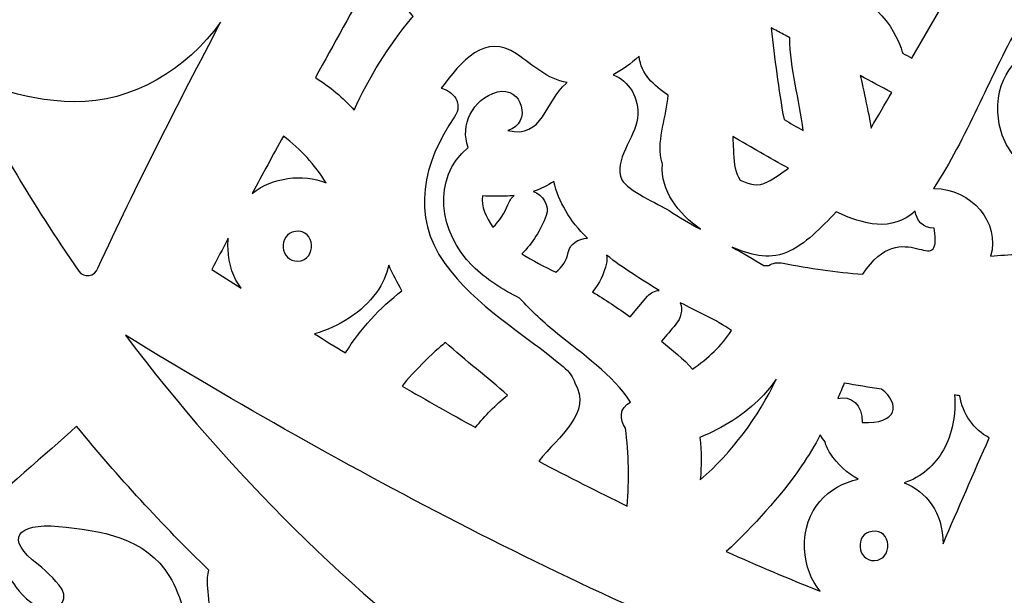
# Model space of a CAD drawing. Header units: millimetres. Extents: x -482 to 545, y -423 to 387.
# Tile 278 of 487: x 347 to 382, y 144 to 164. Entities that reach past the tile are written whole.
import ezdxf

# ---------------------------------------------------------------- set-up
doc = ezdxf.new("R2010")
doc.units = ezdxf.units.MM
doc.header["$MEASUREMENT"] = 0
doc.layers.add('Layer 1', color=7, linetype='Continuous')

msp = doc.modelspace()

# ---------------------------------------------------------------- linework, layer by layer
at = {"layer": 'Layer 1'}
for points, knots in [([(533.7913, 247.7796), (526.499, 265.0213), (516.0589, 280.5054), (502.762, 293.8027), (502.762, 293.8027), (489.4651, 307.0992), (473.981, 317.5393), (456.7393, 324.8316), (456.7393, 324.8316), (438.8884, 332.3821), (419.9266, 336.2104), (400.3806, 336.2104), (400.3806, 336.2104), (380.8342, 336.2104), (361.8724, 332.3821), (344.0219, 324.8316), (344.0219, 324.8316), (326.7806, 317.5393), (311.2961, 307.0992), (297.9992, 293.8027), (297.9992, 293.8027), (284.7023, 280.5054), (274.2625, 265.0213), (266.9699, 247.7796), (266.9699, 247.7796), (259.4194, 229.9291), (255.5914, 210.9673), (255.5914, 191.4209), (255.5914, 191.4209), (255.5914, 171.8749), (259.4194, 152.9128), (266.9699, 135.0622), (266.9699, 135.0622), (274.2625, 117.8205), (284.7023, 102.3364), (297.9992, 89.0395), (297.9992, 89.0395), (309.6119, 77.4264), (322.8944, 67.996), (337.5576, 60.9348), (337.5576, 60.9348), (337.5576, 60.9344), (337.5572, 60.9341), (337.5572, 60.9341), (337.5572, 60.9341), (337.5801, 60.9228), (337.6034, 60.9118), (337.6267, 60.9009), (337.6267, 60.9009), (337.6588, 60.8854), (337.6902, 60.8691), (337.722, 60.8536), (337.722, 60.8536), (337.7223, 60.8543), (337.7223, 60.8547), (337.7227, 60.855), (337.7227, 60.855), (338.2487, 60.6024), (338.775, 60.3513), (339.3045, 60.105), (339.3045, 60.105), (339.1366, 59.9558), (338.9644, 59.8352), (338.83, 59.7646), (338.83, 59.7646), (337.8994, 59.2739), (339.4442, 58.1817), (340.6066, 58.6646), (340.6066, 58.6646), (340.9227, 58.7962), (341.1824, 58.9624), (341.4043, 59.1504), (341.4043, 59.1504), (341.7835, 58.9807), (342.1627, 58.8121), (342.5437, 58.6459), (342.5437, 58.6459), (342.386, 58.5172), (342.2248, 58.3979), (342.0618, 58.2925), (342.0618, 58.2925), (340.776, 57.4606), (341.9535, 56.2379), (343.2465, 57.0743), (343.2465, 57.0743), (343.6504, 57.3357), (344.018, 57.5982), (344.3499, 57.8737), (344.3499, 57.8737), (344.7923, 57.6874), (345.2358, 57.5033), (345.6803, 57.322), (345.6803, 57.322), (344.3697, 56.5667), (345.0467, 54.9118), (346.6303, 55.7038), (346.6303, 55.7038), (347.0974, 55.937), (347.483, 56.1931), (347.8093, 56.4728), (347.8093, 56.4728), (348.2055, 56.3183), (348.6023, 56.1656), (348.9996, 56.0142), (348.9996, 56.0142), (348.8853, 55.9176), (348.7681, 55.8237), (348.6436, 55.7376), (348.6436, 55.7376), (347.1549, 54.7054), (347.6611, 53.3793), (349.0828, 53.9575), (349.0828, 53.9575), (349.8575, 54.2729), (350.5278, 54.7082), (351.0919, 55.2371), (351.0919, 55.2371), (352.2762, 54.8074), (353.465, 54.3936), (354.6585, 53.9963), (354.6585, 53.9963), (355.1435, 52.98), (355.8547, 52.1097), (356.8908, 51.5244), (356.8908, 51.5244), (358.4434, 50.6471), (360.3618, 50.4657), (362.1017, 50.2625), (362.1017, 50.2625), (364.0914, 50.0301), (365.5597, 49.9112), (367.4855, 49.9845), (367.4855, 49.9845), (367.3504, 49.8731), (367.2117, 49.7595), (367.0653, 49.6399), (367.0653, 49.6399), (366.6769, 49.3227), (366.9006, 48.8345), (367.5945, 49.1047), (367.5945, 49.1047), (368.5279, 49.4691), (369.3922, 49.8674), (370.2054, 50.326), (370.2054, 50.326), (371.0291, 50.1528), (371.9044, 50.1108), (372.7549, 50.1299), (372.7549, 50.1299), (372.0374, 49.5834), (371.215, 49.1008), (370.2294, 48.7093), (370.2294, 48.7093), (369.7771, 48.5293), (369.9225, 48.0654), (370.3525, 48.1236), (370.3525, 48.1236), (371.3741, 48.2619), (372.3831, 48.5068), (373.3402, 48.8574), (373.3402, 48.8574), (374.1057, 48.686), (374.9196, 48.6309), (375.7182, 48.6362), (375.7182, 48.6362), (375.1792, 48.3699), (374.5393, 48.1071), (373.7497, 47.8262), (373.7497, 47.8262), (373.44, 47.7084), (373.5321, 47.2025), (373.8877, 47.2484), (373.8877, 47.2484), (375.6798, 47.4802), (377.3968, 47.5557), (378.9049, 48.2132), (378.9049, 48.2132), (379.3593, 48.1459), (379.8143, 48.0813), (380.2698, 48.0178), (380.2698, 48.0178), (379.966, 47.7631), (379.6595, 47.52), (379.3547, 47.2943), (379.3547, 47.2943), (378.8816, 46.944), (379.0132, 46.2006), (379.687, 46.1601), (379.687, 46.1601), (381.1009, 46.0747), (388.0887, 44.8075), (391.5749, 44.7747), (391.5749, 44.7747), (391.5731, 44.4724), (391.8663, 44.1792), (392.1732, 44.4018), (392.1732, 44.4018), (393.717, 45.4693), (394.7037, 46.5876), (395.8082, 47.9935), (395.8082, 47.9935), (395.9222, 47.9257), (396.0382, 47.8633), (396.1582, 47.809), (396.1582, 47.809), (395.4604, 46.7002), (394.6917, 45.8719), (393.6891, 44.9755), (393.6891, 44.9755), (393.2876, 44.6163), (393.8803, 44.0279), (394.2796, 44.3849), (394.2796, 44.3849), (395.3789, 45.3677), (396.2178, 46.2945), (396.9756, 47.5423), (396.9756, 47.5423), (397.093, 47.5165), (397.2112, 47.4943), (397.3312, 47.477), (397.3312, 47.477), (396.9936, 46.4342), (396.367, 45.5551), (395.4869, 44.8731), (395.4869, 44.8731), (395.0621, 44.5444), (395.6572, 43.9577), (396.077, 44.2826), (396.077, 44.2826), (397.1061, 45.0799), (397.8279, 46.1728), (398.1831, 47.417), (398.1831, 47.417), (398.3119, 47.4163), (398.4407, 47.4188), (398.5691, 47.4244), (398.5691, 47.4244), (398.2734, 46.4712), (397.8025, 45.6048), (397.1375, 44.8375), (397.1375, 44.8375), (396.7875, 44.4329), (397.376, 43.8399), (397.728, 44.247), (397.728, 44.247), (398.3475, 44.962), (398.7462, 45.7823), (399.0972, 46.6416), (399.0972, 46.6416), (399.3395, 46.6388), (401.0516, 46.6346), (401.664, 46.6416), (401.664, 46.6416), (402.015, 45.7823), (402.4136, 44.962), (403.0328, 44.247), (403.0328, 44.247), (403.3852, 43.8399), (403.9736, 44.4329), (403.6233, 44.8375), (403.6233, 44.8375), (402.9587, 45.6048), (402.4877, 46.4712), (402.1921, 47.4244), (402.1921, 47.4244), (402.3205, 47.4188), (402.4493, 47.4163), (402.578, 47.417), (402.578, 47.417), (402.9333, 46.1728), (403.6551, 45.0799), (404.6841, 44.2826), (404.6841, 44.2826), (405.1036, 43.9577), (405.6991, 44.5444), (405.2747, 44.8731), (405.2747, 44.8731), (404.3945, 45.5551), (403.7676, 46.4342), (403.43, 47.477), (403.43, 47.477), (403.5499, 47.4943), (403.6681, 47.5165), (403.7856, 47.5423), (403.7856, 47.5423), (404.5434, 46.2945), (405.3823, 45.3677), (406.4815, 44.3849), (406.4815, 44.3849), (406.8809, 44.0279), (407.4735, 44.6163), (407.0717, 44.9755), (407.0717, 44.9755), (406.0698, 45.8719), (405.3008, 46.7002), (404.6026, 47.809), (404.6026, 47.809), (404.7229, 47.8633), (404.839, 47.9257), (404.9533, 47.9935), (404.9533, 47.9935), (406.0575, 46.5876), (407.0442, 45.4693), (408.588, 44.4018), (408.588, 44.4018), (408.8949, 44.1792), (409.188, 44.4724), (409.1863, 44.7747), (409.1863, 44.7747), (412.6724, 44.8075), (419.6599, 46.0747), (421.0742, 46.1601), (421.0742, 46.1601), (421.748, 46.2006), (421.8796, 46.944), (421.4065, 47.2943), (421.4065, 47.2943), (421.1017, 47.52), (420.7951, 47.7631), (420.4914, 48.0178), (420.4914, 48.0178), (420.9468, 48.0813), (421.4023, 48.1459), (421.8566, 48.2132), (421.8566, 48.2132), (423.3644, 47.5557), (425.0814, 47.4802), (426.8735, 47.2484), (426.8735, 47.2484), (427.2291, 47.2025), (427.3212, 47.7084), (427.0114, 47.8262), (427.0114, 47.8262), (426.2223, 48.1071), (425.5816, 48.3699), (425.0429, 48.6362), (425.0429, 48.6362), (425.842, 48.6309), (426.6555, 48.686), (427.421, 48.8574), (427.421, 48.8574), (428.3777, 48.5068), (429.3867, 48.2619), (430.409, 48.1236), (430.409, 48.1236), (430.8391, 48.0654), (430.9841, 48.5293), (430.5314, 48.7093), (430.5314, 48.7093), (429.5461, 49.1008), (428.7238, 49.5834), (428.0063, 50.1299), (428.0063, 50.1299), (428.8568, 50.1108), (429.7324, 50.1528), (430.5561, 50.326), (430.5561, 50.326), (431.3689, 49.8674), (432.2332, 49.4691), (433.1667, 49.1047), (433.1667, 49.1047), (433.8606, 48.8345), (434.0843, 49.3227), (433.6955, 49.6399), (433.6955, 49.6399), (433.5495, 49.7595), (433.4112, 49.8731), (433.2761, 49.9845), (433.2761, 49.9845), (435.2015, 49.9112), (436.6694, 50.0301), (438.6594, 50.2625), (438.6594, 50.2625), (440.3993, 50.4657), (442.3177, 50.6471), (443.8703, 51.5244), (443.8703, 51.5244), (444.9064, 52.1097), (445.6176, 52.98), (446.1027, 53.9963), (446.1027, 53.9963), (447.2958, 54.3936), (448.485, 54.8074), (449.6693, 55.2371), (449.6693, 55.2371), (450.2334, 54.7082), (450.9037, 54.2729), (451.6787, 53.9575), (451.6787, 53.9575), (453.1, 53.3793), (453.6063, 54.7054), (452.1172, 55.7376), (452.1172, 55.7376), (451.993, 55.8237), (451.8756, 55.9176), (451.7616, 56.0142), (451.7616, 56.0142), (452.1588, 56.1656), (452.5557, 56.3183), (452.9519, 56.4728), (452.9519, 56.4728), (453.2782, 56.1931), (453.6641, 55.937), (454.1309, 55.7038), (454.1309, 55.7038), (455.7141, 54.9118), (456.3915, 56.5667), (455.0809, 57.322), (455.0809, 57.322), (455.525, 57.5033), (455.9685, 57.6874), (456.4116, 57.8737), (456.4116, 57.8737), (456.7432, 57.5982), (457.1108, 57.3357), (457.5151, 57.0743), (457.5151, 57.0743), (458.8076, 56.2379), (459.9856, 57.4606), (458.6993, 58.2925), (458.6993, 58.2925), (458.5364, 58.3979), (458.3751, 58.5172), (458.2174, 58.6459), (458.2174, 58.6459), (458.5984, 58.8121), (458.9777, 58.9807), (459.3566, 59.1504), (459.3566, 59.1504), (459.5788, 58.9624), (459.8388, 58.7962), (460.1542, 58.6646), (460.1542, 58.6646), (461.3169, 58.1817), (462.8618, 59.2739), (461.9308, 59.7646), (461.9308, 59.7646), (461.7964, 59.8352), (461.6246, 59.9558), (461.457, 60.105), (461.457, 60.105), (476.8138, 67.2502), (490.6896, 76.9671), (502.762, 89.0395), (502.762, 89.0395), (516.0589, 102.3364), (526.499, 117.8205), (533.7913, 135.0622), (533.7913, 135.0622), (541.3418, 152.9128), (545.1698, 171.8749), (545.1698, 191.4209), (545.1698, 191.4209), (545.1698, 210.9673), (541.3418, 229.9291), (533.7913, 247.7796)], [0, 0, 0, 0, 0.0086957, 0.0086957, 0.0086957, 0.0086957, 0.0173913, 0.0173913, 0.0173913, 0.0173913, 0.026087, 0.026087, 0.026087, 0.026087, 0.0347826, 0.0347826, 0.0347826, 0.0347826, 0.0434783, 0.0434783, 0.0434783, 0.0434783, 0.0521739, 0.0521739, 0.0521739, 0.0521739, 0.0608696, 0.0608696, 0.0608696, 0.0608696, 0.0695652, 0.0695652, 0.0695652, 0.0695652, 0.0782609, 0.0782609, 0.0782609, 0.0782609, 0.0869565, 0.0869565, 0.0869565, 0.0869565, 0.0956522, 0.0956522, 0.0956522, 0.0956522, 0.1043478, 0.1043478, 0.1043478, 0.1043478, 0.1130435, 0.1130435, 0.1130435, 0.1130435, 0.1217391, 0.1217391, 0.1217391, 0.1217391, 0.1304348, 0.1304348, 0.1304348, 0.1304348, 0.1391304, 0.1391304, 0.1391304, 0.1391304, 0.1478261, 0.1478261, 0.1478261, 0.1478261, 0.1565217, 0.1565217, 0.1565217, 0.1565217, 0.1652174, 0.1652174, 0.1652174, 0.1652174, 0.173913, 0.173913, 0.173913, 0.173913, 0.1826087, 0.1826087, 0.1826087, 0.1826087, 0.1913043, 0.1913043, 0.1913043, 0.1913043, 0.2, 0.2, 0.2, 0.2, 0.2086957, 0.2086957, 0.2086957, 0.2086957, 0.2173913, 0.2173913, 0.2173913, 0.2173913, 0.226087, 0.226087, 0.226087, 0.226087, 0.2347826, 0.2347826, 0.2347826, 0.2347826, 0.2434783, 0.2434783, 0.2434783, 0.2434783, 0.2521739, 0.2521739, 0.2521739, 0.2521739, 0.2608696, 0.2608696, 0.2608696, 0.2608696, 0.2695652, 0.2695652, 0.2695652, 0.2695652, 0.2782609, 0.2782609, 0.2782609, 0.2782609, 0.2869565, 0.2869565, 0.2869565, 0.2869565, 0.2956522, 0.2956522, 0.2956522, 0.2956522, 0.3043478, 0.3043478, 0.3043478, 0.3043478, 0.3130435, 0.3130435, 0.3130435, 0.3130435, 0.3217391, 0.3217391, 0.3217391, 0.3217391, 0.3304348, 0.3304348, 0.3304348, 0.3304348, 0.3391304, 0.3391304, 0.3391304, 0.3391304, 0.3478261, 0.3478261, 0.3478261, 0.3478261, 0.3565217, 0.3565217, 0.3565217, 0.3565217, 0.3652174, 0.3652174, 0.3652174, 0.3652174, 0.373913, 0.373913, 0.373913, 0.373913, 0.3826087, 0.3826087, 0.3826087, 0.3826087, 0.3913043, 0.3913043, 0.3913043, 0.3913043, 0.4, 0.4, 0.4, 0.4, 0.4086957, 0.4086957, 0.4086957, 0.4086957, 0.4173913, 0.4173913, 0.4173913, 0.4173913, 0.426087, 0.426087, 0.426087, 0.426087, 0.4347826, 0.4347826, 0.4347826, 0.4347826, 0.4434783, 0.4434783, 0.4434783, 0.4434783, 0.4521739, 0.4521739, 0.4521739, 0.4521739, 0.4608696, 0.4608696, 0.4608696, 0.4608696, 0.4695652, 0.4695652, 0.4695652, 0.4695652, 0.4782609, 0.4782609, 0.4782609, 0.4782609, 0.4869565, 0.4869565, 0.4869565, 0.4869565, 0.4956522, 0.4956522, 0.4956522, 0.4956522, 0.5043478, 0.5043478, 0.5043478, 0.5043478, 0.5130435, 0.5130435, 0.5130435, 0.5130435, 0.5217391, 0.5217391, 0.5217391, 0.5217391, 0.5304348, 0.5304348, 0.5304348, 0.5304348, 0.5391304, 0.5391304, 0.5391304, 0.5391304, 0.5478261, 0.5478261, 0.5478261, 0.5478261, 0.5565217, 0.5565217, 0.5565217, 0.5565217, 0.5652174, 0.5652174, 0.5652174, 0.5652174, 0.573913, 0.573913, 0.573913, 0.573913, 0.5826087, 0.5826087, 0.5826087, 0.5826087, 0.5913043, 0.5913043, 0.5913043, 0.5913043, 0.6, 0.6, 0.6, 0.6, 0.6086957, 0.6086957, 0.6086957, 0.6086957, 0.6173913, 0.6173913, 0.6173913, 0.6173913, 0.626087, 0.626087, 0.626087, 0.626087, 0.6347826, 0.6347826, 0.6347826, 0.6347826, 0.6434783, 0.6434783, 0.6434783, 0.6434783, 0.6521739, 0.6521739, 0.6521739, 0.6521739, 0.6608696, 0.6608696, 0.6608696, 0.6608696, 0.6695652, 0.6695652, 0.6695652, 0.6695652, 0.6782609, 0.6782609, 0.6782609, 0.6782609, 0.6869565, 0.6869565, 0.6869565, 0.6869565, 0.6956522, 0.6956522, 0.6956522, 0.6956522, 0.7043478, 0.7043478, 0.7043478, 0.7043478, 0.7130435, 0.7130435, 0.7130435, 0.7130435, 0.7217391, 0.7217391, 0.7217391, 0.7217391, 0.7304348, 0.7304348, 0.7304348, 0.7304348, 0.7391304, 0.7391304, 0.7391304, 0.7391304, 0.7478261, 0.7478261, 0.7478261, 0.7478261, 0.7565217, 0.7565217, 0.7565217, 0.7565217, 0.7652174, 0.7652174, 0.7652174, 0.7652174, 0.773913, 0.773913, 0.773913, 0.773913, 0.7826087, 0.7826087, 0.7826087, 0.7826087, 0.7913043, 0.7913043, 0.7913043, 0.7913043, 0.8, 0.8, 0.8, 0.8, 0.8086957, 0.8086957, 0.8086957, 0.8086957, 0.8173913, 0.8173913, 0.8173913, 0.8173913, 0.826087, 0.826087, 0.826087, 0.826087, 0.8347826, 0.8347826, 0.8347826, 0.8347826, 0.8434783, 0.8434783, 0.8434783, 0.8434783, 0.8521739, 0.8521739, 0.8521739, 0.8521739, 0.8608696, 0.8608696, 0.8608696, 0.8608696, 0.8695652, 0.8695652, 0.8695652, 0.8695652, 0.8782609, 0.8782609, 0.8782609, 0.8782609, 0.8869565, 0.8869565, 0.8869565, 0.8869565, 0.8956522, 0.8956522, 0.8956522, 0.8956522, 0.9043478, 0.9043478, 0.9043478, 0.9043478, 0.9130435, 0.9130435, 0.9130435, 0.9130435, 0.9217391, 0.9217391, 0.9217391, 0.9217391, 0.9304348, 0.9304348, 0.9304348, 0.9304348, 0.9391304, 0.9391304, 0.9391304, 0.9391304, 0.9478261, 0.9478261, 0.9478261, 0.9478261, 0.9565217, 0.9565217, 0.9565217, 0.9565217, 0.9652174, 0.9652174, 0.9652174, 0.9652174, 0.973913, 0.973913, 0.973913, 0.973913, 0.9826087, 0.9826087, 0.9826087, 0.9826087, 1, 1, 1, 1]), ([(378.8749, 162.9309), (378.7662, 162.9895), (378.6576, 163.0481), (378.5486, 163.1066), (378.5486, 163.1066), (378.5412, 163.1228), (378.0917, 164.9231), (376.3335, 165.3316), (376.3335, 165.3316), (375.9931, 165.4977), (375.6131, 165.5154), (375.2565, 165.4215), (375.2565, 165.4215), (375.0536, 166.4241), (374.1614, 167.2652), (373.1539, 167.4659), (373.1539, 167.4659), (373.0858, 167.4797), (373.0216, 167.4839), (372.9606, 167.4821), (372.9606, 167.4821), (372.7133, 167.5234), (372.4642, 167.5058), (372.2307, 167.432), (372.2307, 167.432), (371.5029, 168.4678), (371.3614, 169.8644), (372.2155, 170.8674), (372.2155, 170.8674), (372.672, 170.5135), (373.1306, 170.1625), (373.5952, 169.8203), (373.5952, 169.8203), (372.8978, 169.355), (373.0121, 168.3087), (373.5585, 167.7583), (373.5585, 167.7583), (374.2581, 167.0538), (375.5436, 167.2715), (375.786, 168.2713), (375.786, 168.2713), (375.9818, 168.1379), (376.1754, 168.0018), (376.3726, 167.8702), (376.3726, 167.8702), (375.574, 166.1416), (377.7802, 164.7386), (379.0139, 166.1895), (379.0139, 166.1895), (379.4457, 165.9267), (379.8803, 165.6685), (380.3178, 165.4148), (380.3178, 165.4148), (380.3178, 165.4148), (378.8749, 162.9309), (378.8749, 162.9309)], [0, 0, 0, 0, 0.0666667, 0.0666667, 0.0666667, 0.0666667, 0.1333333, 0.1333333, 0.1333333, 0.1333333, 0.2, 0.2, 0.2, 0.2, 0.2666667, 0.2666667, 0.2666667, 0.2666667, 0.3333333, 0.3333333, 0.3333333, 0.3333333, 0.4, 0.4, 0.4, 0.4, 0.4666667, 0.4666667, 0.4666667, 0.4666667, 0.5333333, 0.5333333, 0.5333333, 0.5333333, 0.6, 0.6, 0.6, 0.6, 0.6666667, 0.6666667, 0.6666667, 0.6666667, 0.7333333, 0.7333333, 0.7333333, 0.7333333, 0.8, 0.8, 0.8, 0.8, 0.8666667, 0.8666667, 0.8666667, 0.8666667, 1, 1, 1, 1]), ([(358.8488, 161.0573), (358.442, 161.511), (357.9753, 161.9022), (357.4539, 162.2275), (357.4539, 162.2275), (358.1213, 163.4379), (358.7902, 164.6476), (359.4573, 165.8579), (359.4573, 165.8579), (360.0256, 165.4745), (360.5407, 164.9756), (360.9665, 164.4285), (360.9665, 164.4285), (360.9531, 164.4122), (360.9386, 164.3946), (360.9252, 164.3787), (360.9252, 164.3787), (360.075, 163.3645), (359.38, 162.2476), (358.8488, 161.0573)], [0, 0, 0, 0, 0.1666667, 0.1666667, 0.1666667, 0.1666667, 0.3333333, 0.3333333, 0.3333333, 0.3333333, 0.5, 0.5, 0.5, 0.5, 0.6666667, 0.6666667, 0.6666667, 0.6666667, 1, 1, 1, 1]), ([(348.8112, 161.3618), (350.8478, 161.3212), (352.8364, 162.5207), (354.0524, 164.2154), (354.0524, 164.2154), (352.5249, 161.3015), (351.0256, 158.3741), (349.6441, 155.3871), (349.6441, 155.3871), (349.5397, 155.0823), (349.1389, 155.0164), (348.9555, 155.2813), (348.9555, 155.2813), (347.2995, 157.6738), (345.8122, 160.1828), (344.5091, 162.7835), (344.5091, 162.7835), (345.379, 162.0384), (346.7217, 161.4038), (348.8112, 161.3618)], [0, 0, 0, 0, 0.1666667, 0.1666667, 0.1666667, 0.1666667, 0.3333333, 0.3333333, 0.3333333, 0.3333333, 0.5, 0.5, 0.5, 0.5, 0.6666667, 0.6666667, 0.6666667, 0.6666667, 1, 1, 1, 1]), ([(368.595, 149.6369), (368.7128, 148.7062), (368.7287, 147.7721), (368.6602, 146.84), (368.6602, 146.84), (367.5917, 147.3583), (366.5333, 147.898), (365.481, 148.448), (365.481, 148.448), (366.1816, 149.3458), (367.4202, 150.196), (366.7718, 151.2653), (366.7718, 151.2653), (366.7196, 151.4586), (366.5802, 151.6572), (366.3499, 151.8519), (366.3499, 151.8519), (364.9289, 153.051), (363.1996, 154.0198), (362.1042, 155.5522), (362.1042, 155.5522), (360.8677, 157.2823), (361.3295, 159.1753), (362.452, 160.8192), (362.452, 160.8192), (362.7759, 161.2933), (362.4192, 161.7491), (361.979, 161.8447), (361.979, 161.8447), (362.6722, 162.8064), (363.577, 163.8538), (364.6837, 163.0837), (364.6837, 163.0837), (365.3064, 162.6505), (365.772, 162.1841), (366.5012, 162.0515), (366.5012, 162.0515), (366.4878, 162.0412), (366.4744, 162.0335), (366.4617, 162.0225), (366.4617, 162.0225), (365.7304, 161.4009), (365.6277, 160.0096), (364.3733, 160.3317), (364.3733, 160.3317), (365.2591, 160.5793), (364.883, 161.9608), (363.9926, 161.7121), (363.9926, 161.7121), (363.0821, 161.4574), (362.6559, 160.5155), (362.9392, 159.7214), (362.9392, 159.7214), (361.6167, 158.6105), (361.8932, 156.6698), (363.099, 155.4665), (363.099, 155.4665), (363.5894, 154.9772), (364.1789, 154.6248), (364.7888, 154.3045), (364.7888, 154.3045), (365.216, 153.8536), (365.6634, 153.4229), (366.1647, 153.0165), (366.1647, 153.0165), (367.018, 152.3247), (368.143, 151.5468), (368.7763, 150.5752), (368.7763, 150.5752), (368.3664, 150.3689), (368.3731, 149.942), (368.595, 149.6369)], [0, 0, 0, 0, 0.0526316, 0.0526316, 0.0526316, 0.0526316, 0.1052632, 0.1052632, 0.1052632, 0.1052632, 0.1578947, 0.1578947, 0.1578947, 0.1578947, 0.2105263, 0.2105263, 0.2105263, 0.2105263, 0.2631579, 0.2631579, 0.2631579, 0.2631579, 0.3157895, 0.3157895, 0.3157895, 0.3157895, 0.3684211, 0.3684211, 0.3684211, 0.3684211, 0.4210526, 0.4210526, 0.4210526, 0.4210526, 0.4736842, 0.4736842, 0.4736842, 0.4736842, 0.5263158, 0.5263158, 0.5263158, 0.5263158, 0.5789474, 0.5789474, 0.5789474, 0.5789474, 0.6315789, 0.6315789, 0.6315789, 0.6315789, 0.6842105, 0.6842105, 0.6842105, 0.6842105, 0.7368421, 0.7368421, 0.7368421, 0.7368421, 0.7894737, 0.7894737, 0.7894737, 0.7894737, 0.8421053, 0.8421053, 0.8421053, 0.8421053, 0.8947368, 0.8947368, 0.8947368, 0.8947368, 1, 1, 1, 1]), ([(373.8263, 164.0133), (373.9, 163.9745), (373.9762, 163.9371), (374.0485, 163.8983), (374.0485, 163.8983), (374.1978, 163.8182), (374.347, 163.7381), (374.4962, 163.658), (374.4962, 163.658), (374.4969, 162.5538), (374.8465, 161.433), (374.9749, 160.3285), (374.9749, 160.3285), (374.7446, 160.4569), (374.5174, 160.5913), (374.2884, 160.7218), (374.2884, 160.7218), (374.0806, 161.8123), (373.9575, 162.9101), (373.8263, 164.0133)], [0, 0, 0, 0, 0.1666667, 0.1666667, 0.1666667, 0.1666667, 0.3333333, 0.3333333, 0.3333333, 0.3333333, 0.5, 0.5, 0.5, 0.5, 0.6666667, 0.6666667, 0.6666667, 0.6666667, 1, 1, 1, 1]), ([(379.6824, 158.2471), (379.6718, 158.2471), (379.663, 158.2446), (379.6528, 158.2443), (379.6528, 158.2443), (380.8642, 160.0547), (381.6252, 162.1936), (382.7138, 164.0817), (382.7138, 164.0817), (383.1012, 163.8767), (383.4906, 163.6753), (383.8812, 163.4756), (383.8812, 163.4756), (382.8228, 163.2368), (381.9095, 162.3958), (381.9652, 160.9903), (381.9652, 160.9903), (382.076, 158.5314), (384.8312, 157.9889), (386.1915, 159.2578), (386.1915, 159.2578), (385.4972, 157.8008), (384.8157, 156.3379), (384.1461, 154.87), (384.1461, 154.87), (384.0551, 155.1391), (383.8928, 155.3857), (383.6303, 155.5861), (383.6303, 155.5861), (383.056, 156.0246), (382.3639, 155.8468), (381.7081, 155.8196), (381.7081, 155.8196), (382.0728, 157.017), (381.0096, 158.2397), (379.6824, 158.2471)], [0, 0, 0, 0, 0.1, 0.1, 0.1, 0.1, 0.2, 0.2, 0.2, 0.2, 0.3, 0.3, 0.3, 0.3, 0.4, 0.4, 0.4, 0.4, 0.5, 0.5, 0.5, 0.5, 0.6, 0.6, 0.6, 0.6, 0.7, 0.7, 0.7, 0.7, 0.8, 0.8, 0.8, 0.8, 1, 1, 1, 1]), ([(368.4683, 158.5618), (368.13, 159.2416), (368.9544, 160.0875), (369.026, 160.7659), (369.026, 160.7659), (369.1072, 161.5385), (368.7089, 162.1019), (368.1519, 162.3326), (368.1519, 162.3326), (368.4831, 162.5034), (368.7936, 162.7291), (369.0793, 162.9934), (369.0793, 162.9934), (369.164, 162.3333), (369.6039, 161.9604), (370.1228, 161.5936), (370.1228, 161.5936), (370.078, 160.8206), (369.7267, 160.0844), (369.8745, 159.2956), (369.8745, 159.2956), (369.8858, 159.2338), (369.9031, 159.1781), (369.9189, 159.1209), (369.9189, 159.1209), (369.8427, 158.1554), (370.4982, 157.3482), (371.2859, 156.7803), (371.2859, 156.7803), (370.9039, 156.9954), (370.525, 157.2149), (370.1581, 157.4534), (370.1581, 157.4534), (369.7648, 157.6992), (368.6641, 158.1677), (368.4683, 158.5618)], [0, 0, 0, 0, 0.1, 0.1, 0.1, 0.1, 0.2, 0.2, 0.2, 0.2, 0.3, 0.3, 0.3, 0.3, 0.4, 0.4, 0.4, 0.4, 0.5, 0.5, 0.5, 0.5, 0.6, 0.6, 0.6, 0.6, 0.7, 0.7, 0.7, 0.7, 0.8, 0.8, 0.8, 0.8, 1, 1, 1, 1]), ([(377.0228, 162.3016), (377.4003, 162.0987), (377.7781, 161.8962), (378.1559, 161.6934), (378.1559, 161.6934), (377.9086, 161.2683), (377.662, 160.8432), (377.4151, 160.4181), (377.4151, 160.4181), (377.3812, 160.6654), (377.1234, 161.922), (377.0228, 162.3016)], [0, 0, 0, 0, 0.25, 0.25, 0.25, 0.25, 0.5, 0.5, 0.5, 0.5, 1, 1, 1, 1]), ([(355.1869, 158.0718), (355.5566, 158.759), (355.9316, 159.4437), (356.3056, 160.1288), (356.3056, 160.1288), (356.9381, 159.6589), (357.4264, 159.0994), (357.843, 158.4531), (357.843, 158.4531), (356.9812, 158.7854), (355.9204, 158.651), (355.1869, 158.0718)], [0, 0, 0, 0, 0.25, 0.25, 0.25, 0.25, 0.5, 0.5, 0.5, 0.5, 1, 1, 1, 1]), ([(374.4472, 158.9735), (374.2002, 158.7953), (373.9498, 158.6228), (373.6898, 158.4821), (373.6898, 158.4821), (373.3536, 158.3004), (373.0304, 158.3893), (372.7094, 158.5487), (372.7094, 158.5487), (372.5521, 158.8105), (372.4868, 159.1086), (372.4734, 159.5083), (372.4734, 159.5083), (372.467, 159.7094), (372.4565, 159.9108), (372.4459, 160.1122), (372.4459, 160.1122), (373.1059, 159.7214), (373.7748, 159.3439), (374.4472, 158.9735)], [0, 0, 0, 0, 0.1666667, 0.1666667, 0.1666667, 0.1666667, 0.3333333, 0.3333333, 0.3333333, 0.3333333, 0.5, 0.5, 0.5, 0.5, 0.6666667, 0.6666667, 0.6666667, 0.6666667, 1, 1, 1, 1]), ([(365.282, 158.1441), (365.5455, 158.2295), (365.7935, 158.3466), (366.0186, 158.5008), (366.0186, 158.5008), (366.1901, 157.7649), (366.5855, 157.0956), (367.2237, 156.4575), (367.2237, 156.4575), (366.9133, 156.4508), (366.5982, 156.2677), (366.5298, 155.9421), (366.5298, 155.9421), (366.4882, 155.6514), (366.3171, 155.4168), (366.0931, 155.2372), (366.0931, 155.2372), (365.6782, 155.4422), (365.2651, 155.6514), (364.8742, 155.8958), (364.8742, 155.8958), (365.2556, 156.2871), (365.5455, 156.7407), (365.7484, 157.277), (365.7484, 157.277), (365.8807, 157.6266), (365.6143, 158.0312), (365.282, 158.1441)], [0, 0, 0, 0, 0.125, 0.125, 0.125, 0.125, 0.25, 0.25, 0.25, 0.25, 0.375, 0.375, 0.375, 0.375, 0.5, 0.5, 0.5, 0.5, 0.625, 0.625, 0.625, 0.625, 0.75, 0.75, 0.75, 0.75, 1, 1, 1, 1]), ([(364.593, 157.9963), (364.4957, 157.9063), (364.4181, 157.7899), (364.368, 157.6576), (364.368, 157.6576), (364.2611, 157.3747), (364.066, 157.0819), (363.8346, 156.854), (363.8346, 156.854), (363.576, 157.2121), (363.4059, 157.611), (363.4575, 157.9808), (363.4575, 157.9808), (363.7344, 157.9575), (364.0173, 157.9645), (364.2801, 157.9719), (364.2801, 157.9719), (364.3853, 157.9751), (364.4893, 157.985), (364.593, 157.9963)], [0, 0, 0, 0, 0.1666667, 0.1666667, 0.1666667, 0.1666667, 0.3333333, 0.3333333, 0.3333333, 0.3333333, 0.5, 0.5, 0.5, 0.5, 0.6666667, 0.6666667, 0.6666667, 0.6666667, 1, 1, 1, 1]), ([(377.1205, 155.1663), (376.1571, 155.2421), (375.2039, 155.3727), (374.2553, 155.5653), (374.2553, 155.5653), (374.056, 155.6055), (373.8831, 155.5663), (373.743, 155.4827), (373.743, 155.4827), (373.6813, 155.4877), (373.6192, 155.488), (373.5571, 155.4789), (373.5571, 155.4789), (373.1899, 155.7117), (372.8103, 155.9279), (372.4289, 156.141), (372.4289, 156.141), (373.0562, 155.8719), (373.7042, 155.6736), (374.3745, 155.9488), (374.3745, 155.9488), (375.0614, 156.2303), (375.6226, 156.8498), (376.1666, 157.4061), (376.1666, 157.4061), (377.1569, 156.9446), (378.151, 156.6765), (378.9994, 157.4308), (378.9994, 157.4308), (379.04, 157.1108), (379.2665, 156.818), (379.6824, 156.8159), (379.6824, 156.8159), (379.9615, 154.8396), (378.5581, 157.417), (377.1205, 155.1663)], [0, 0, 0, 0, 0.1, 0.1, 0.1, 0.1, 0.2, 0.2, 0.2, 0.2, 0.3, 0.3, 0.3, 0.3, 0.4, 0.4, 0.4, 0.4, 0.5, 0.5, 0.5, 0.5, 0.6, 0.6, 0.6, 0.6, 0.7, 0.7, 0.7, 0.7, 0.8, 0.8, 0.8, 0.8, 1, 1, 1, 1]), ([(356.827, 155.6351), (356.1825, 155.6119), (356.0957, 156.619), (356.7377, 156.7009), (356.7377, 156.7009), (357.4616, 156.812), (357.5227, 155.6619), (356.827, 155.6351)], [0, 0, 0, 0, 0.3333333, 0.3333333, 0.3333333, 0.3333333, 1, 1, 1, 1]), ([(354.3272, 156.4568), (354.3163, 156.3361), (354.312, 156.2112), (354.317, 156.0807), (354.317, 156.0807), (354.3434, 155.5021), (354.5177, 155.0319), (354.7841, 154.6643), (354.7841, 154.6643), (354.4334, 154.8872), (354.0824, 155.1102), (353.7335, 155.3353), (353.7335, 155.3353), (353.9293, 155.7106), (354.1289, 156.0828), (354.3272, 156.4568)], [0, 0, 0, 0, 0.2, 0.2, 0.2, 0.2, 0.4, 0.4, 0.4, 0.4, 0.6, 0.6, 0.6, 0.6, 1, 1, 1, 1]), ([(368.7632, 153.6388), (368.3247, 153.9538), (367.8742, 154.2522), (367.4093, 154.5299), (367.4093, 154.5299), (367.6555, 154.8273), (367.8315, 155.1882), (367.9102, 155.5614), (367.9102, 155.5614), (367.93, 155.656), (367.9314, 155.7551), (367.9173, 155.851), (367.9173, 155.851), (368.5117, 155.3822), (369.1552, 154.9733), (369.8064, 154.5839), (369.8064, 154.5839), (369.6487, 154.5719), (369.4984, 154.5115), (369.3894, 154.3824), (369.3894, 154.3824), (369.3894, 154.3824), (368.7632, 153.6388), (368.7632, 153.6388)], [0, 0, 0, 0, 0.1428571, 0.1428571, 0.1428571, 0.1428571, 0.2857143, 0.2857143, 0.2857143, 0.2857143, 0.4285714, 0.4285714, 0.4285714, 0.4285714, 0.5714286, 0.5714286, 0.5714286, 0.5714286, 0.7142857, 0.7142857, 0.7142857, 0.7142857, 1, 1, 1, 1]), ([(359.6471, 154.5048), (359.8849, 154.828), (360.0136, 155.1571), (360.0881, 155.4951), (360.0881, 155.4951), (360.2345, 155.1709), (360.39, 154.8682), (360.5643, 154.5754), (360.5643, 154.5754), (359.7642, 153.9549), (359.0805, 153.2049), (358.5358, 152.3448), (358.5358, 152.3448), (358.1633, 152.5677), (357.7943, 152.7981), (357.4232, 153.0246), (357.4232, 153.0246), (358.3115, 153.274), (359.1338, 153.8067), (359.6471, 154.5048)], [0, 0, 0, 0, 0.1666667, 0.1666667, 0.1666667, 0.1666667, 0.3333333, 0.3333333, 0.3333333, 0.3333333, 0.5, 0.5, 0.5, 0.5, 0.6666667, 0.6666667, 0.6666667, 0.6666667, 1, 1, 1, 1]), ([(370.4015, 153.3703), (370.5814, 153.5837), (370.6608, 153.8882), (370.5638, 154.1439), (370.5638, 154.1439), (371.1335, 153.8434), (371.8596, 153.5343), (372.3986, 153.1428), (372.3986, 153.1428), (372.0497, 152.5956), (371.5565, 152.1405), (370.9981, 151.7549), (370.9981, 151.7549), (370.6838, 152.1373), (370.2625, 152.4372), (369.8928, 152.766), (369.8928, 152.766), (370.0625, 152.9671), (370.2322, 153.1689), (370.4015, 153.3703)], [0, 0, 0, 0, 0.1666667, 0.1666667, 0.1666667, 0.1666667, 0.3333333, 0.3333333, 0.3333333, 0.3333333, 0.5, 0.5, 0.5, 0.5, 0.6666667, 0.6666667, 0.6666667, 0.6666667, 1, 1, 1, 1]), ([(350.6297, 152.977), (358.6865, 148.0554), (367.0731, 143.6403), (375.8791, 140.2314), (375.8791, 140.2314), (374.1484, 140.1563), (372.4304, 138.9396), (372.3958, 136.6864), (372.3958, 136.6864), (372.4374, 135.8037), (372.7108, 135.0911), (373.1278, 134.5471), (373.1278, 134.5471), (369.908, 136.05), (366.8265, 137.8477), (363.903, 139.9432), (363.903, 139.9432), (363.77, 140.0593), (363.6271, 140.162), (363.4772, 140.2487), (363.4772, 140.2487), (358.7496, 143.7024), (354.4397, 147.9414), (350.6297, 152.977)], [0, 0, 0, 0, 0.1428571, 0.1428571, 0.1428571, 0.1428571, 0.2857143, 0.2857143, 0.2857143, 0.2857143, 0.4285714, 0.4285714, 0.4285714, 0.4285714, 0.5714286, 0.5714286, 0.5714286, 0.5714286, 0.7142857, 0.7142857, 0.7142857, 0.7142857, 1, 1, 1, 1]), ([(362.1261, 152.7141), (362.8514, 152.0534), (363.6342, 151.4794), (364.3556, 150.8197), (364.3556, 150.8197), (363.9326, 150.4761), (363.5471, 150.0902), (363.2052, 149.6626), (363.2052, 149.6626), (362.3233, 150.1466), (361.4477, 150.643), (360.5763, 151.1464), (360.5763, 151.1464), (360.8991, 151.6188), (361.973, 152.6108), (362.1261, 152.7141)], [0, 0, 0, 0, 0.2, 0.2, 0.2, 0.2, 0.4, 0.4, 0.4, 0.4, 0.6, 0.6, 0.6, 0.6, 1, 1, 1, 1]), ([(371.2687, 149.3035), (372.0906, 149.6443), (372.8632, 150.1184), (373.4816, 150.7513), (373.4816, 150.7513), (373.6834, 150.958), (373.8545, 151.1753), (374.0055, 151.3997), (374.0055, 151.3997), (373.3557, 150.0175), (372.4328, 148.7895), (371.2799, 147.7805), (371.2799, 147.7805), (371.3244, 148.2794), (371.3269, 148.799), (371.2687, 149.3035)], [0, 0, 0, 0, 0.2, 0.2, 0.2, 0.2, 0.4, 0.4, 0.4, 0.4, 0.6, 0.6, 0.6, 0.6, 1, 1, 1, 1]), ([(377.0951, 149.8408), (377.1301, 150.4835), (376.6711, 150.825), (376.2202, 150.7089), (376.2202, 150.7089), (376.2989, 150.8889), (376.3737, 151.0727), (376.4503, 151.2547), (376.4503, 151.2547), (376.8986, 151.1817), (377.3438, 151.0967), (377.795, 151.0388), (377.795, 151.0388), (378.4819, 150.5202), (378.369, 149.767), (377.0951, 149.8408)], [0, 0, 0, 0, 0.2, 0.2, 0.2, 0.2, 0.4, 0.4, 0.4, 0.4, 0.6, 0.6, 0.6, 0.6, 1, 1, 1, 1]), ([(378.6075, 147.6782), (379.2076, 147.8705), (379.7057, 148.3094), (380.0168, 148.8636), (380.0168, 148.8636), (380.322, 149.4072), (380.4804, 150.1526), (380.407, 150.8338), (380.407, 150.8338), (380.4705, 150.8222), (380.5347, 150.8109), (380.5986, 150.7964), (380.5986, 150.7964), (380.6995, 150.1484), (381.1041, 149.5786), (381.6601, 149.295), (381.6601, 149.295), (381.1034, 148.0257), (380.5488, 146.755), (379.9988, 145.4818), (379.9988, 145.4818), (379.9999, 146.6291), (379.3952, 147.3537), (378.6075, 147.6782)], [0, 0, 0, 0, 0.1428571, 0.1428571, 0.1428571, 0.1428571, 0.2857143, 0.2857143, 0.2857143, 0.2857143, 0.4285714, 0.4285714, 0.4285714, 0.4285714, 0.5714286, 0.5714286, 0.5714286, 0.5714286, 0.7142857, 0.7142857, 0.7142857, 0.7142857, 1, 1, 1, 1]), ([(353.265, 130.7283), (348.7311, 134.2716), (344.6145, 138.3367), (341.0017, 142.805), (341.0017, 142.805), (343.1177, 144.6782), (346.6359, 147.6952), (348.881, 149.7071), (348.881, 149.7071), (350.363, 147.8881), (351.9534, 146.1673), (353.6291, 144.5378), (353.6291, 144.5378), (353.5814, 144.3935), (353.5652, 144.185), (353.5917, 143.8915), (353.5917, 143.8915), (353.7864, 141.7198), (353.6174, 141.7773), (352.9824, 141.6916), (352.9824, 141.6916), (352.9521, 142.424), (352.6236, 143.6442), (352.2208, 144.3117), (352.2208, 144.3117), (351.3741, 145.715), (349.7235, 145.9708), (348.228, 146.108), (348.228, 146.108), (346.7372, 146.2445), (346.2648, 145.6681), (347.5003, 144.7375), (347.5003, 144.7375), (347.8308, 144.4884), (348.2725, 144.0044), (348.3631, 143.8407), (348.3631, 143.8407), (348.6168, 143.3839), (348.0753, 143.0279), (347.7539, 143.1133), (347.7539, 143.1133), (347.2688, 143.2421), (346.8257, 143.7356), (346.6204, 144.0436), (346.6204, 144.0436), (346.1466, 144.7544), (345.6122, 144.8807), (345.4023, 144.3145), (345.4023, 144.3145), (344.8438, 142.8085), (345.941, 142.5898), (345.875, 141.4369), (345.875, 141.4369), (345.1038, 140.2258), (345.3811, 138.614), (346.4306, 137.5683), (346.4306, 137.5683), (347.9261, 136.0785), (350.7165, 136.565), (352.1365, 135.1098), (352.1365, 135.1098), (352.8547, 134.3736), (353.2752, 134.5757), (353.2022, 135.5497), (353.2022, 135.5497), (353.1726, 135.9463), (352.5337, 137.2607), (352.183, 138.0086), (352.183, 138.0086), (352.0952, 138.1952), (352.2815, 138.3977), (352.4748, 138.3247), (352.4748, 138.3247), (352.9486, 138.1462), (353.7504, 137.4195), (354.3868, 136.9203), (354.3868, 136.9203), (354.9555, 136.474), (356.0361, 136.6306), (356.2139, 136.9203), (356.2139, 136.9203), (356.4153, 137.2473), (356.0149, 137.9137), (355.5034, 138.4429), (355.5034, 138.4429), (354.8324, 139.1375), (353.9113, 139.2641), (353.1204, 139.8233), (353.1204, 139.8233), (355.2155, 141.1331), (357.0602, 137.3097), (357.2972, 139.5936), (357.2972, 139.5936), (357.3378, 139.9873), (357.353, 140.6742), (357.2644, 141.2654), (357.2644, 141.2654), (358.1993, 140.489), (359.1546, 139.7361), (360.1332, 139.014), (360.1332, 139.014), (358.1601, 136.685), (354.9287, 132.8425), (353.265, 130.7283)], [0, 0, 0, 0, 0.037037, 0.037037, 0.037037, 0.037037, 0.0740741, 0.0740741, 0.0740741, 0.0740741, 0.1111111, 0.1111111, 0.1111111, 0.1111111, 0.1481481, 0.1481481, 0.1481481, 0.1481481, 0.1851852, 0.1851852, 0.1851852, 0.1851852, 0.2222222, 0.2222222, 0.2222222, 0.2222222, 0.2592593, 0.2592593, 0.2592593, 0.2592593, 0.2962963, 0.2962963, 0.2962963, 0.2962963, 0.3333333, 0.3333333, 0.3333333, 0.3333333, 0.3703704, 0.3703704, 0.3703704, 0.3703704, 0.4074074, 0.4074074, 0.4074074, 0.4074074, 0.4444444, 0.4444444, 0.4444444, 0.4444444, 0.4814815, 0.4814815, 0.4814815, 0.4814815, 0.5185185, 0.5185185, 0.5185185, 0.5185185, 0.5555556, 0.5555556, 0.5555556, 0.5555556, 0.5925926, 0.5925926, 0.5925926, 0.5925926, 0.6296296, 0.6296296, 0.6296296, 0.6296296, 0.6666667, 0.6666667, 0.6666667, 0.6666667, 0.7037037, 0.7037037, 0.7037037, 0.7037037, 0.7407407, 0.7407407, 0.7407407, 0.7407407, 0.7777778, 0.7777778, 0.7777778, 0.7777778, 0.8148148, 0.8148148, 0.8148148, 0.8148148, 0.8518519, 0.8518519, 0.8518519, 0.8518519, 0.8888889, 0.8888889, 0.8888889, 0.8888889, 0.9259259, 0.9259259, 0.9259259, 0.9259259, 1, 1, 1, 1]), ([(375.5898, 143.7786), (374.4532, 144.233), (373.3285, 144.7121), (372.2102, 145.2042), (372.2102, 145.2042), (373.2061, 146.1422), (374.1265, 147.136), (374.9167, 148.2825), (374.9167, 148.2825), (375.1704, 148.6508), (375.3919, 149.0213), (375.5919, 149.3945), (375.5919, 149.3945), (375.6364, 149.3052), (375.6978, 149.222), (375.7719, 149.1444), (375.7719, 149.1444), (375.793, 149.0012), (375.8555, 148.8629), (375.9483, 148.7443), (375.9483, 148.7443), (375.9458, 148.745), (375.9433, 148.7454), (375.9405, 148.7457), (375.9405, 148.7457), (376.2146, 148.3372), (376.5536, 148.012), (376.9523, 147.8066), (376.9523, 147.8066), (375.89, 147.5706), (374.9714, 146.7289), (375.0272, 145.3196), (375.0272, 145.3196), (375.0564, 144.674), (375.2695, 144.1621), (375.5898, 143.7786)], [0, 0, 0, 0, 0.1, 0.1, 0.1, 0.1, 0.2, 0.2, 0.2, 0.2, 0.3, 0.3, 0.3, 0.3, 0.4, 0.4, 0.4, 0.4, 0.5, 0.5, 0.5, 0.5, 0.6, 0.6, 0.6, 0.6, 0.7, 0.7, 0.7, 0.7, 0.8, 0.8, 0.8, 0.8, 1, 1, 1, 1]), ([(385.2062, 135.2933), (384.452, 136.2976), (383.4346, 135.0555), (382.9206, 134.4773), (382.9206, 134.4773), (382.4115, 133.9051), (382.869, 132.9067), (383.3457, 133.511), (383.3457, 133.511), (383.8191, 134.1115), (384.2967, 134.6872), (384.2957, 134.2272), (384.2957, 134.2272), (384.2925, 132.9787), (383.6497, 132.0287), (384.0364, 130.9072), (384.0364, 130.9072), (384.0724, 130.826), (384.1151, 130.7502), (384.1623, 130.6793), (384.1623, 130.6793), (381.4223, 131.3506), (378.7553, 132.2019), (376.1698, 133.2341), (376.1698, 133.2341), (377.8388, 133.3417), (379.4316, 134.5433), (379.4397, 136.8137), (379.4397, 136.8137), (379.4245, 137.8763), (379.0661, 138.6824), (378.5197, 139.2458), (378.5197, 139.2458), (378.7454, 139.1643), (378.9691, 139.0803), (379.1952, 139.0006), (379.1952, 139.0006), (379.8136, 138.7819), (380.7337, 139.135), (381.0194, 139.7429), (381.0194, 139.7429), (382.2647, 142.3933), (383.4998, 145.0458), (384.7091, 147.7086), (384.7091, 147.7086), (384.7437, 147.6895), (384.7808, 147.6726), (384.822, 147.6588), (384.822, 147.6588), (384.894, 147.6352), (384.9663, 147.6137), (385.0383, 147.5904), (385.0383, 147.5904), (384.7268, 146.4682), (384.3345, 145.2543), (384.1923, 144.1014), (384.1923, 144.1014), (384.0297, 142.7838), (385.1864, 142.2021), (386.3083, 141.9276), (386.3083, 141.9276), (386.3379, 141.9205), (386.3675, 141.9142), (386.3972, 141.9075), (386.3972, 141.9075), (386.3996, 141.7918), (386.4081, 141.6651), (386.4254, 141.5237), (386.4254, 141.5237), (385.5576, 141.6584), (384.6816, 141.753), (383.7961, 141.8084), (383.7961, 141.8084), (383.0296, 141.8563), (383.0324, 140.6632), (383.7961, 140.6156), (383.7961, 140.6156), (385.2189, 140.3539), (387.162, 140.9582), (386.5482, 138.8725), (386.5482, 138.8725), (386.3601, 138.1508), (385.6525, 137.7373), (385.4158, 137.0378), (385.4158, 137.0378), (385.1335, 136.2041), (385.9054, 135.2612), (386.6032, 134.7761), (386.6032, 134.7761), (385.8705, 134.1153), (386.1485, 132.7243), (385.6973, 131.8054), (385.6973, 131.8054), (385.1812, 131.8854), (385.136, 132.0982), (385.2464, 132.5603), (385.2464, 132.5603), (385.451, 133.413), (385.7213, 134.4893), (385.2062, 135.2933)], [0, 0, 0, 0, 0.0384615, 0.0384615, 0.0384615, 0.0384615, 0.0769231, 0.0769231, 0.0769231, 0.0769231, 0.1153846, 0.1153846, 0.1153846, 0.1153846, 0.1538462, 0.1538462, 0.1538462, 0.1538462, 0.1923077, 0.1923077, 0.1923077, 0.1923077, 0.2307692, 0.2307692, 0.2307692, 0.2307692, 0.2692308, 0.2692308, 0.2692308, 0.2692308, 0.3076923, 0.3076923, 0.3076923, 0.3076923, 0.3461538, 0.3461538, 0.3461538, 0.3461538, 0.3846154, 0.3846154, 0.3846154, 0.3846154, 0.4230769, 0.4230769, 0.4230769, 0.4230769, 0.4615385, 0.4615385, 0.4615385, 0.4615385, 0.5, 0.5, 0.5, 0.5, 0.5384615, 0.5384615, 0.5384615, 0.5384615, 0.5769231, 0.5769231, 0.5769231, 0.5769231, 0.6153846, 0.6153846, 0.6153846, 0.6153846, 0.6538462, 0.6538462, 0.6538462, 0.6538462, 0.6923077, 0.6923077, 0.6923077, 0.6923077, 0.7307692, 0.7307692, 0.7307692, 0.7307692, 0.7692308, 0.7692308, 0.7692308, 0.7692308, 0.8076923, 0.8076923, 0.8076923, 0.8076923, 0.8461538, 0.8461538, 0.8461538, 0.8461538, 0.8846154, 0.8846154, 0.8846154, 0.8846154, 0.9230769, 0.9230769, 0.9230769, 0.9230769, 1, 1, 1, 1]), ([(377.5368, 144.8821), (376.9025, 144.8599), (376.8175, 145.8505), (377.4493, 145.9313), (377.4493, 145.9313), (378.1612, 146.0406), (378.2216, 144.9089), (377.5368, 144.8821)], [0, 0, 0, 0, 0.3333333, 0.3333333, 0.3333333, 0.3333333, 1, 1, 1, 1])]:
    msp.add_open_spline(points, degree=3, knots=knots, dxfattribs=at)

doc.saveas('drawing.dxf')
